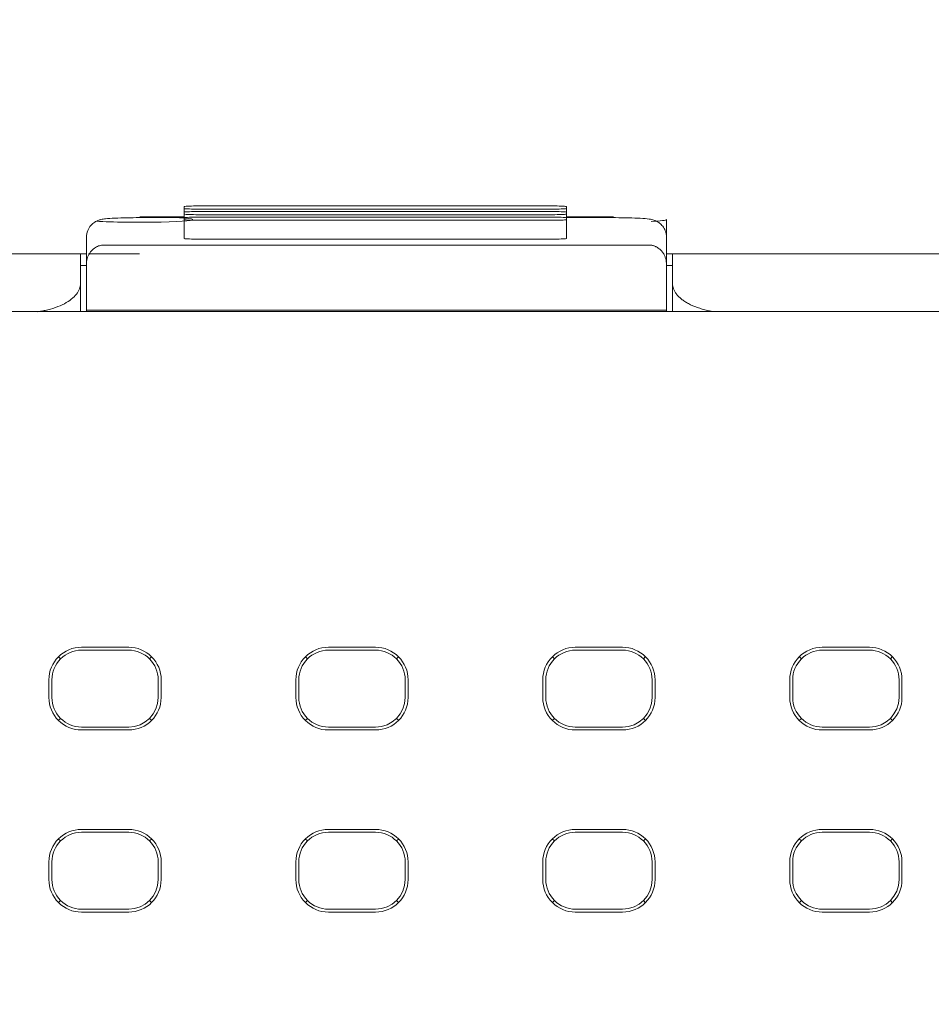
# Model space of a CAD drawing. Header units: millimetres. Extents: x -1114 to 1396, y -630 to 631.
# Tile 449 of 656: x 399 to 414, y -456 to -439. Entities that reach past the tile are written whole.
import ezdxf

# ---------------------------------------------------------------- set-up
doc = ezdxf.new("R2010")
doc.units = ezdxf.units.MM
doc.header["$MEASUREMENT"] = 0

msp = doc.modelspace()

# ---------------------------------------------------------------- linework, layer by layer
at = {"lineweight": 18}
for points, knots in [([(1038.9843, -629.7647), (1038.9843, -629.7647), (-1111.4882, -629.7647), (-1111.4882, -629.7647), (-1111.4882, -629.7647), (-1111.4882, -629.7647), (-1111.4882, 630.7883), (-1111.4882, 630.7883), (-1111.4882, 630.7883), (-1111.4882, 630.7883), (1038.9843, 630.7883), (1038.9843, 630.7883)], [0, 0, 0, 0, 0.3333333, 0.3333333, 0.3333333, 0.3333333, 0.6666667, 0.6666667, 0.6666667, 0.6666667, 1, 1, 1, 1]), ([(401.8466, -442.598), (401.7936, -442.598), (401.7427, -442.5991), (401.7052, -442.6011), (401.7052, -442.6011), (401.6677, -442.603), (401.6466, -442.6057), (401.6466, -442.6085)], [0, 0, 0, 0, 0.5, 0.5, 0.5, 0.5, 1, 1, 1, 1]), ([(401.6466, -442.6399), (401.6466, -442.6427), (401.6677, -442.6453), (401.7052, -442.6473), (401.7052, -442.6473), (401.7427, -442.6492), (401.7936, -442.6503), (401.8466, -442.6503)], [0, 0, 0, 0, 0.5, 0.5, 0.5, 0.5, 1, 1, 1, 1]), ([(401.8466, -442.6927), (401.7936, -442.6927), (401.7427, -442.6938), (401.7052, -442.6958), (401.7052, -442.6958), (401.6677, -442.6977), (401.6466, -442.7004), (401.6466, -442.7032)], [0, 0, 0, 0, 0.5, 0.5, 0.5, 0.5, 1, 1, 1, 1]), ([(401.6466, -442.7346), (401.6466, -442.7373), (401.6677, -442.74), (401.7052, -442.742), (401.7052, -442.742), (401.7427, -442.7439), (401.7936, -442.745), (401.8466, -442.745)], [0, 0, 0, 0, 0.5, 0.5, 0.5, 0.5, 1, 1, 1, 1]), ([(408.1214, -442.6085), (408.1214, -442.6057), (408.1003, -442.603), (408.0628, -442.6011), (408.0628, -442.6011), (408.0253, -442.5991), (407.9744, -442.598), (407.9214, -442.598)], [0, 0, 0, 0, 0.5, 0.5, 0.5, 0.5, 1, 1, 1, 1]), ([(407.9214, -442.6503), (407.9744, -442.6503), (408.0253, -442.6492), (408.0628, -442.6473), (408.0628, -442.6473), (408.1003, -442.6453), (408.1214, -442.6427), (408.1214, -442.6399)], [0, 0, 0, 0, 0.5, 0.5, 0.5, 0.5, 1, 1, 1, 1]), ([(408.1214, -442.7032), (408.1214, -442.7004), (408.1003, -442.6977), (408.0628, -442.6958), (408.0628, -442.6958), (408.0253, -442.6938), (407.9744, -442.6927), (407.9214, -442.6927)], [0, 0, 0, 0, 0.5, 0.5, 0.5, 0.5, 1, 1, 1, 1]), ([(407.9214, -442.745), (407.9744, -442.745), (408.0253, -442.7439), (408.0628, -442.742), (408.0628, -442.742), (408.1003, -442.74), (408.1214, -442.7373), (408.1214, -442.7346)], [0, 0, 0, 0, 0.5, 0.5, 0.5, 0.5, 1, 1, 1, 1]), ([(400.8928, -442.7955), (400.8187, -442.7956), (400.7492, -442.7962), (400.6826, -442.7975), (400.6826, -442.7975), (400.608, -442.7989), (400.5369, -442.8011), (400.4759, -442.804), (400.4759, -442.804), (400.4118, -442.8071), (400.3587, -442.811), (400.3151, -442.8156), (400.3151, -442.8156), (400.2897, -442.8183), (400.2674, -442.8211), (400.2378, -442.8282), (400.2378, -442.8282), (400.2232, -442.8317), (400.2068, -442.8363), (400.1886, -442.8435), (400.1886, -442.8435), (400.1711, -442.8504), (400.1519, -442.8598), (400.1335, -442.8715), (400.1335, -442.8715), (400.11, -442.8864), (400.0878, -442.9051), (400.0686, -442.9269), (400.0686, -442.9269), (400.0466, -442.9518), (400.0285, -442.9808), (400.0158, -443.0114), (400.0158, -443.0114), (400.0009, -443.0474), (399.9934, -443.0855), (399.9928, -443.1269)], [0, 0, 0, 0, 0.1111111, 0.1111111, 0.1111111, 0.1111111, 0.2222222, 0.2222222, 0.2222222, 0.2222222, 0.3333333, 0.3333333, 0.3333333, 0.3333333, 0.4444444, 0.4444444, 0.4444444, 0.4444444, 0.5555556, 0.5555556, 0.5555556, 0.5555556, 0.6666667, 0.6666667, 0.6666667, 0.6666667, 0.7777778, 0.7777778, 0.7777778, 0.7777778, 0.8888889, 0.8888889, 0.8888889, 0.8888889, 1, 1, 1, 1]), ([(400.1665, -442.8552), (400.417, -442.8731), (400.8725, -442.8794), (401.2598, -442.8704), (401.2598, -442.8704), (401.6471, -442.8613), (401.8611, -442.8393), (401.7733, -442.8176), (401.7733, -442.8176), (401.6856, -442.7959), (401.32, -442.7803), (400.8959, -442.7803)], [0, 0, 0, 0, 0.3333333, 0.3333333, 0.3333333, 0.3333333, 0.6666667, 0.6666667, 0.6666667, 0.6666667, 1, 1, 1, 1]), ([(401.8466, -442.7874), (401.7936, -442.7874), (401.7427, -442.7885), (401.7052, -442.7905), (401.7052, -442.7905), (401.6677, -442.7924), (401.6466, -442.7951), (401.6466, -442.7979)], [0, 0, 0, 0, 0.5, 0.5, 0.5, 0.5, 1, 1, 1, 1]), ([(401.6466, -442.8293), (401.6466, -442.832), (401.6677, -442.8347), (401.7052, -442.8367), (401.7052, -442.8367), (401.7427, -442.8386), (401.7936, -442.8397), (401.8466, -442.8397)], [0, 0, 0, 0, 0.5, 0.5, 0.5, 0.5, 1, 1, 1, 1]), ([(408.1214, -442.7979), (408.1214, -442.7951), (408.1003, -442.7924), (408.0628, -442.7905), (408.0628, -442.7905), (408.0253, -442.7885), (407.9744, -442.7874), (407.9214, -442.7874)], [0, 0, 0, 0, 0.5, 0.5, 0.5, 0.5, 1, 1, 1, 1]), ([(407.9214, -442.8397), (407.9744, -442.8397), (408.0253, -442.8386), (408.0628, -442.8367), (408.0628, -442.8367), (408.1003, -442.8347), (408.1214, -442.832), (408.1214, -442.8293)], [0, 0, 0, 0, 0.5, 0.5, 0.5, 0.5, 1, 1, 1, 1]), ([(409.8144, -443.127), (409.8139, -443.0881), (409.8072, -443.052), (409.7939, -443.0177), (409.7939, -443.0177), (409.7831, -442.99), (409.768, -442.9635), (409.7495, -442.94), (409.7495, -442.94), (409.734, -442.9202), (409.716, -442.9026), (409.6966, -442.8876), (409.6966, -442.8876), (409.6797, -442.8745), (409.6617, -442.8635), (409.6439, -442.8547), (409.6439, -442.8547), (409.6288, -442.8472), (409.6138, -442.8414), (409.6003, -442.8369), (409.6003, -442.8369), (409.5875, -442.8327), (409.576, -442.8297), (409.5655, -442.8274), (409.5655, -442.8274), (409.5499, -442.8238), (409.5365, -442.8215), (409.5227, -442.8195), (409.5227, -442.8195), (409.4787, -442.8131), (409.431, -442.8093), (409.3707, -442.806), (409.3707, -442.806), (409.314, -442.803), (409.246, -442.8003), (409.1718, -442.7985), (409.1718, -442.7985), (409.1018, -442.7968), (409.0261, -442.7958), (408.9503, -442.7956), (408.9503, -442.7956), (408.9383, -442.7956), (408.9264, -442.7955), (408.9144, -442.7955)], [0, 0, 0, 0, 0.0909091, 0.0909091, 0.0909091, 0.0909091, 0.1818182, 0.1818182, 0.1818182, 0.1818182, 0.2727273, 0.2727273, 0.2727273, 0.2727273, 0.3636364, 0.3636364, 0.3636364, 0.3636364, 0.4545455, 0.4545455, 0.4545455, 0.4545455, 0.5454545, 0.5454545, 0.5454545, 0.5454545, 0.6363636, 0.6363636, 0.6363636, 0.6363636, 0.7272727, 0.7272727, 0.7272727, 0.7272727, 0.8181818, 0.8181818, 0.8181818, 0.8181818, 0.9090909, 0.9090909, 0.9090909, 0.9090909, 1, 1, 1, 1]), ([(401.6466, -443.1474), (401.6466, -443.1502), (401.6677, -443.1529), (401.7052, -443.1548), (401.7052, -443.1548), (401.7427, -443.1568), (401.7936, -443.1579), (401.8466, -443.1579)], [0, 0, 0, 0, 0.5, 0.5, 0.5, 0.5, 1, 1, 1, 1]), ([(407.9214, -443.1579), (407.9744, -443.1579), (408.0253, -443.1568), (408.0628, -443.1548), (408.0628, -443.1548), (408.1003, -443.1529), (408.1214, -443.1502), (408.1214, -443.1474)], [0, 0, 0, 0, 0.5, 0.5, 0.5, 0.5, 1, 1, 1, 1]), ([(400.2928, -443.2588), (400.2823, -443.2591), (400.2717, -443.2595), (400.2615, -443.2606), (400.2615, -443.2606), (400.2509, -443.2617), (400.2405, -443.2636), (400.2307, -443.2659), (400.2307, -443.2659), (400.22, -443.2684), (400.2099, -443.2715), (400.2004, -443.2749), (400.2004, -443.2749), (400.1877, -443.2794), (400.1761, -443.2845), (400.1653, -443.2901), (400.1653, -443.2901), (400.1533, -443.2964), (400.1423, -443.3031), (400.1322, -443.3102), (400.1322, -443.3102), (400.0944, -443.3366), (400.0684, -443.3669), (400.0483, -443.3979), (400.0483, -443.3979), (400.029, -443.4278), (400.015, -443.4582), (400.0067, -443.489), (400.0067, -443.489), (399.9977, -443.5223), (399.9952, -443.556), (399.9928, -443.5898)], [0, 0, 0, 0, 0.125, 0.125, 0.125, 0.125, 0.25, 0.25, 0.25, 0.25, 0.375, 0.375, 0.375, 0.375, 0.5, 0.5, 0.5, 0.5, 0.625, 0.625, 0.625, 0.625, 0.75, 0.75, 0.75, 0.75, 0.875, 0.875, 0.875, 0.875, 1, 1, 1, 1]), ([(409.8144, -443.5898), (409.8144, -443.5572), (409.8101, -443.525), (409.8013, -443.4932), (409.8013, -443.4932), (409.7969, -443.4772), (409.7913, -443.4614), (409.7845, -443.4457), (409.7845, -443.4457), (409.7776, -443.43), (409.7694, -443.4145), (409.7595, -443.399), (409.7595, -443.399), (409.7546, -443.3913), (409.7492, -443.3836), (409.7434, -443.376), (409.7434, -443.376), (409.7375, -443.3683), (409.7312, -443.3607), (409.7243, -443.3533), (409.7243, -443.3533), (409.7173, -443.3458), (409.7099, -443.3385), (409.7018, -443.3313), (409.7018, -443.3313), (409.6937, -443.3242), (409.6849, -443.3172), (409.6754, -443.3105), (409.6754, -443.3105), (409.6658, -443.3038), (409.6555, -443.2974), (409.6443, -443.2914), (409.6443, -443.2914), (409.6386, -443.2884), (409.6327, -443.2855), (409.6265, -443.2828), (409.6265, -443.2828), (409.6203, -443.28), (409.6138, -443.2774), (409.6071, -443.275), (409.6071, -443.275), (409.6004, -443.2726), (409.5934, -443.2704), (409.5861, -443.2684), (409.5861, -443.2684), (409.5788, -443.2664), (409.5711, -443.2646), (409.5633, -443.2632), (409.5633, -443.2632), (409.5555, -443.2618), (409.5476, -443.2607), (409.5394, -443.2599), (409.5394, -443.2599), (409.5312, -443.2592), (409.5228, -443.2588), (409.5144, -443.2588)], [0, 0, 0, 0, 0.0714286, 0.0714286, 0.0714286, 0.0714286, 0.1428571, 0.1428571, 0.1428571, 0.1428571, 0.2142857, 0.2142857, 0.2142857, 0.2142857, 0.2857143, 0.2857143, 0.2857143, 0.2857143, 0.3571429, 0.3571429, 0.3571429, 0.3571429, 0.4285714, 0.4285714, 0.4285714, 0.4285714, 0.5, 0.5, 0.5, 0.5, 0.5714286, 0.5714286, 0.5714286, 0.5714286, 0.6428571, 0.6428571, 0.6428571, 0.6428571, 0.7142857, 0.7142857, 0.7142857, 0.7142857, 0.7857143, 0.7857143, 0.7857143, 0.7857143, 0.8571429, 0.8571429, 0.8571429, 0.8571429, 0.9285714, 0.9285714, 0.9285714, 0.9285714, 1, 1, 1, 1]), ([(375.0281, -443.4076), (375.074, -443.4076), (375.1245, -443.4076), (375.1797, -443.4076), (375.1797, -443.4076), (375.213, -443.4076), (375.248, -443.4076), (375.2844, -443.4076), (375.2844, -443.4076), (375.3208, -443.4076), (375.3586, -443.4076), (375.3978, -443.4076), (375.3978, -443.4076), (375.5545, -443.4076), (375.7332, -443.4076), (375.934, -443.4076), (375.934, -443.4076), (375.9842, -443.4076), (376.0358, -443.4076), (376.0888, -443.4076), (376.0888, -443.4076), (376.1418, -443.4076), (376.1958, -443.4076), (376.2506, -443.4076), (376.2506, -443.4076), (376.3604, -443.4076), (376.4738, -443.4076), (376.5909, -443.4076), (376.5909, -443.4076), (376.7079, -443.4076), (376.8286, -443.4076), (376.953, -443.4076), (376.953, -443.4076), (377.0151, -443.4076), (377.0782, -443.4076), (377.1423, -443.4076), (377.1423, -443.4076), (377.2064, -443.4076), (377.2715, -443.4076), (377.3369, -443.4076), (377.3369, -443.4076), (377.4677, -443.4076), (377.6, -443.4076), (377.7336, -443.4076), (377.7336, -443.4076), (377.8673, -443.4076), (378.0024, -443.4076), (378.1388, -443.4076), (378.1388, -443.4076), (378.1729, -443.4076), (378.2071, -443.4076), (378.2414, -443.4076), (378.2414, -443.4076), (378.2757, -443.4076), (378.3101, -443.4076), (378.3446, -443.4076), (378.3446, -443.4076), (378.4137, -443.4076), (378.4831, -443.4076), (378.5529, -443.4076), (378.5529, -443.4076), (378.6226, -443.4076), (378.6923, -443.4076), (378.7621, -443.4076), (378.7621, -443.4076), (378.8318, -443.4076), (378.9015, -443.4076), (378.9713, -443.4076), (378.9713, -443.4076), (379.041, -443.4076), (379.1108, -443.4076), (379.1805, -443.4076), (379.1805, -443.4076), (379.2502, -443.4076), (379.32, -443.4076), (379.3897, -443.4076), (379.3897, -443.4076), (379.5292, -443.4076), (379.6687, -443.4076), (379.8081, -443.4076), (379.8081, -443.4076), (382.0398, -443.4076), (384.2714, -443.4076), (386.503, -443.4076), (386.503, -443.4076), (390.9663, -443.4076), (395.4295, -443.4076), (399.8928, -443.4076)], [0, 0, 0, 0, 0.0454545, 0.0454545, 0.0454545, 0.0454545, 0.0909091, 0.0909091, 0.0909091, 0.0909091, 0.1363636, 0.1363636, 0.1363636, 0.1363636, 0.1818182, 0.1818182, 0.1818182, 0.1818182, 0.2272727, 0.2272727, 0.2272727, 0.2272727, 0.2727273, 0.2727273, 0.2727273, 0.2727273, 0.3181818, 0.3181818, 0.3181818, 0.3181818, 0.3636364, 0.3636364, 0.3636364, 0.3636364, 0.4090909, 0.4090909, 0.4090909, 0.4090909, 0.4545455, 0.4545455, 0.4545455, 0.4545455, 0.5, 0.5, 0.5, 0.5, 0.5454545, 0.5454545, 0.5454545, 0.5454545, 0.5909091, 0.5909091, 0.5909091, 0.5909091, 0.6363636, 0.6363636, 0.6363636, 0.6363636, 0.6818182, 0.6818182, 0.6818182, 0.6818182, 0.7272727, 0.7272727, 0.7272727, 0.7272727, 0.7727273, 0.7727273, 0.7727273, 0.7727273, 0.8181818, 0.8181818, 0.8181818, 0.8181818, 0.8636364, 0.8636364, 0.8636364, 0.8636364, 0.9090909, 0.9090909, 0.9090909, 0.9090909, 0.9545455, 0.9545455, 0.9545455, 0.9545455, 1, 1, 1, 1]), ([(409.9144, -443.9076), (409.9144, -443.9048), (409.9144, -443.9021), (409.9144, -443.8993), (409.9144, -443.8993), (409.9144, -443.7354), (409.9144, -443.5715), (409.9144, -443.4077)], [0, 0, 0, 0, 0.5, 0.5, 0.5, 0.5, 1, 1, 1, 1]), ([(409.8144, -443.5898), (409.8144, -443.8471), (409.8144, -444.1045), (409.8144, -444.3619), (409.8144, -444.3619), (409.8144, -444.3619), (409.8144, -444.3619), (409.8144, -444.3619)], [0, 0, 0, 0, 0.5, 0.5, 0.5, 0.5, 1, 1, 1, 1]), ([(399.165, -444.3889), (399.1826, -444.3864), (399.1999, -444.3837), (399.2171, -444.3807), (399.2171, -444.3807), (399.2434, -444.3762), (399.2693, -444.3711), (399.2946, -444.3655), (399.2946, -444.3655), (399.3561, -444.352), (399.4146, -444.3356), (399.4685, -444.3166), (399.4685, -444.3166), (399.5236, -444.2973), (399.5739, -444.2752), (399.6192, -444.2513), (399.6192, -444.2513), (399.6636, -444.2278), (399.7032, -444.2025), (399.737, -444.1758), (399.737, -444.1758), (399.7716, -444.1486), (399.8002, -444.1199), (399.8236, -444.0904), (399.8236, -444.0904), (399.8468, -444.0612), (399.8648, -444.0311), (399.8755, -444.0006), (399.8755, -444.0006), (399.8863, -443.9699), (399.8895, -443.9388), (399.8928, -443.9076)], [0, 0, 0, 0, 0.125, 0.125, 0.125, 0.125, 0.25, 0.25, 0.25, 0.25, 0.375, 0.375, 0.375, 0.375, 0.5, 0.5, 0.5, 0.5, 0.625, 0.625, 0.625, 0.625, 0.75, 0.75, 0.75, 0.75, 0.875, 0.875, 0.875, 0.875, 1, 1, 1, 1]), ([(409.9144, -443.9076), (409.9144, -443.9389), (409.9202, -443.9698), (409.9316, -444.0002), (409.9316, -444.0002), (409.9374, -444.0154), (409.9445, -444.0305), (409.9531, -444.0455), (409.9531, -444.0455), (409.9617, -444.0605), (409.9718, -444.0754), (409.9834, -444.0902), (409.9834, -444.0902), (410.0065, -444.1197), (410.0351, -444.1479), (410.069, -444.1747), (410.069, -444.1747), (410.0859, -444.1881), (410.1042, -444.2012), (410.1239, -444.2139), (410.1239, -444.2139), (410.1436, -444.2266), (410.1648, -444.239), (410.1874, -444.251), (410.1874, -444.251), (410.2326, -444.2749), (410.2821, -444.2964), (410.3361, -444.3156), (410.3361, -444.3156), (410.3631, -444.3251), (410.3912, -444.3341), (410.4204, -444.3424), (410.4204, -444.3424), (410.4351, -444.3466), (410.45, -444.3506), (410.4653, -444.3544), (410.4653, -444.3544), (410.4805, -444.3582), (410.4961, -444.3619), (410.5117, -444.3653), (410.5117, -444.3653), (410.5486, -444.3735), (410.5864, -444.3804), (410.625, -444.3863)], [0, 0, 0, 0, 0.0909091, 0.0909091, 0.0909091, 0.0909091, 0.1818182, 0.1818182, 0.1818182, 0.1818182, 0.2727273, 0.2727273, 0.2727273, 0.2727273, 0.3636364, 0.3636364, 0.3636364, 0.3636364, 0.4545455, 0.4545455, 0.4545455, 0.4545455, 0.5454545, 0.5454545, 0.5454545, 0.5454545, 0.6363636, 0.6363636, 0.6363636, 0.6363636, 0.7272727, 0.7272727, 0.7272727, 0.7272727, 0.8181818, 0.8181818, 0.8181818, 0.8181818, 0.9090909, 0.9090909, 0.9090909, 0.9090909, 1, 1, 1, 1]), ([(399.9084, -450.0654), (399.7625, -450.0654), (399.6226, -450.1234), (399.5195, -450.2265), (399.5195, -450.2265), (399.4163, -450.3297), (399.3583, -450.4696), (399.3583, -450.6155)], [0, 0, 0, 0, 0.5, 0.5, 0.5, 0.5, 1, 1, 1, 1]), ([(401.2585, -450.6155), (401.2585, -450.4696), (401.2005, -450.3297), (401.0974, -450.2265), (401.0974, -450.2265), (400.9942, -450.1234), (400.8543, -450.0654), (400.7084, -450.0654)], [0, 0, 0, 0, 0.5, 0.5, 0.5, 0.5, 1, 1, 1, 1]), ([(404.0893, -450.0654), (403.9434, -450.0654), (403.8035, -450.1234), (403.7003, -450.2265), (403.7003, -450.2265), (403.5972, -450.3297), (403.5392, -450.4696), (403.5392, -450.6155)], [0, 0, 0, 0, 0.5, 0.5, 0.5, 0.5, 1, 1, 1, 1]), ([(405.4393, -450.6155), (405.4393, -450.4696), (405.3814, -450.3297), (405.2782, -450.2265), (405.2782, -450.2265), (405.1751, -450.1234), (405.0352, -450.0654), (404.8893, -450.0654)], [0, 0, 0, 0, 0.5, 0.5, 0.5, 0.5, 1, 1, 1, 1]), ([(408.2701, -450.0654), (408.1242, -450.0654), (407.9843, -450.1234), (407.8812, -450.2265), (407.8812, -450.2265), (407.778, -450.3297), (407.7201, -450.4696), (407.7201, -450.6155)], [0, 0, 0, 0, 0.5, 0.5, 0.5, 0.5, 1, 1, 1, 1]), ([(409.6202, -450.6155), (409.6202, -450.4696), (409.5622, -450.3297), (409.4591, -450.2265), (409.4591, -450.2265), (409.3559, -450.1234), (409.216, -450.0654), (409.0701, -450.0654)], [0, 0, 0, 0, 0.5, 0.5, 0.5, 0.5, 1, 1, 1, 1]), ([(412.451, -450.0654), (412.3051, -450.0654), (412.1652, -450.1234), (412.062, -450.2265), (412.062, -450.2265), (411.9589, -450.3297), (411.9009, -450.4696), (411.9009, -450.6155)], [0, 0, 0, 0, 0.5, 0.5, 0.5, 0.5, 1, 1, 1, 1]), ([(413.8011, -450.6155), (413.8011, -450.4696), (413.7431, -450.3297), (413.6399, -450.2265), (413.6399, -450.2265), (413.5368, -450.1234), (413.3969, -450.0654), (413.251, -450.0654)], [0, 0, 0, 0, 0.5, 0.5, 0.5, 0.5, 1, 1, 1, 1]), ([(399.9084, -450.1155), (399.7758, -450.1155), (399.6486, -450.1682), (399.5549, -450.2619), (399.5549, -450.2619), (399.4611, -450.3557), (399.4084, -450.4829), (399.4084, -450.6155)], [0, 0, 0, 0, 0.5, 0.5, 0.5, 0.5, 1, 1, 1, 1]), ([(401.2084, -450.6155), (401.2084, -450.4829), (401.1557, -450.3557), (401.062, -450.2619), (401.062, -450.2619), (400.9682, -450.1682), (400.841, -450.1155), (400.7084, -450.1155)], [0, 0, 0, 0, 0.5, 0.5, 0.5, 0.5, 1, 1, 1, 1]), ([(404.0893, -450.1155), (403.9567, -450.1155), (403.8295, -450.1682), (403.7357, -450.2619), (403.7357, -450.2619), (403.642, -450.3557), (403.5893, -450.4829), (403.5893, -450.6155)], [0, 0, 0, 0, 0.5, 0.5, 0.5, 0.5, 1, 1, 1, 1]), ([(405.3893, -450.6155), (405.3893, -450.4829), (405.3366, -450.3557), (405.2428, -450.2619), (405.2428, -450.2619), (405.1491, -450.1682), (405.0219, -450.1155), (404.8893, -450.1155)], [0, 0, 0, 0, 0.5, 0.5, 0.5, 0.5, 1, 1, 1, 1]), ([(408.2701, -450.1155), (408.1375, -450.1155), (408.0103, -450.1682), (407.9166, -450.2619), (407.9166, -450.2619), (407.8228, -450.3557), (407.7701, -450.4829), (407.7701, -450.6155)], [0, 0, 0, 0, 0.5, 0.5, 0.5, 0.5, 1, 1, 1, 1]), ([(409.5701, -450.6155), (409.5701, -450.4829), (409.5175, -450.3557), (409.4237, -450.2619), (409.4237, -450.2619), (409.3299, -450.1682), (409.2027, -450.1155), (409.0701, -450.1155)], [0, 0, 0, 0, 0.5, 0.5, 0.5, 0.5, 1, 1, 1, 1]), ([(412.451, -450.1155), (412.3184, -450.1155), (412.1912, -450.1682), (412.0974, -450.2619), (412.0974, -450.2619), (412.0037, -450.3557), (411.951, -450.4829), (411.951, -450.6155)], [0, 0, 0, 0, 0.5, 0.5, 0.5, 0.5, 1, 1, 1, 1]), ([(413.751, -450.6155), (413.751, -450.4829), (413.6983, -450.3557), (413.6045, -450.2619), (413.6045, -450.2619), (413.5108, -450.1682), (413.3836, -450.1155), (413.251, -450.1155)], [0, 0, 0, 0, 0.5, 0.5, 0.5, 0.5, 1, 1, 1, 1]), ([(399.3583, -450.9155), (399.3583, -451.0614), (399.4163, -451.2013), (399.5195, -451.3045), (399.5195, -451.3045), (399.6226, -451.4076), (399.7625, -451.4656), (399.9084, -451.4656)], [0, 0, 0, 0, 0.5, 0.5, 0.5, 0.5, 1, 1, 1, 1]), ([(399.4084, -450.9155), (399.4084, -451.0481), (399.4611, -451.1753), (399.5549, -451.2691), (399.5549, -451.2691), (399.6486, -451.3628), (399.7758, -451.4155), (399.9084, -451.4155)], [0, 0, 0, 0, 0.5, 0.5, 0.5, 0.5, 1, 1, 1, 1]), ([(403.5392, -450.9155), (403.5392, -451.0614), (403.5972, -451.2013), (403.7003, -451.3045), (403.7003, -451.3045), (403.8035, -451.4076), (403.9434, -451.4656), (404.0893, -451.4656)], [0, 0, 0, 0, 0.5, 0.5, 0.5, 0.5, 1, 1, 1, 1]), ([(403.5893, -450.9155), (403.5893, -451.0481), (403.642, -451.1753), (403.7357, -451.2691), (403.7357, -451.2691), (403.8295, -451.3628), (403.9567, -451.4155), (404.0893, -451.4155)], [0, 0, 0, 0, 0.5, 0.5, 0.5, 0.5, 1, 1, 1, 1]), ([(407.7201, -450.9155), (407.7201, -451.0614), (407.778, -451.2013), (407.8812, -451.3045), (407.8812, -451.3045), (407.9843, -451.4076), (408.1242, -451.4656), (408.2701, -451.4656)], [0, 0, 0, 0, 0.5, 0.5, 0.5, 0.5, 1, 1, 1, 1]), ([(407.7701, -450.9155), (407.7701, -451.0481), (407.8228, -451.1753), (407.9166, -451.2691), (407.9166, -451.2691), (408.0103, -451.3628), (408.1375, -451.4155), (408.2701, -451.4155)], [0, 0, 0, 0, 0.5, 0.5, 0.5, 0.5, 1, 1, 1, 1]), ([(411.9009, -450.9155), (411.9009, -451.0614), (411.9589, -451.2013), (412.062, -451.3045), (412.062, -451.3045), (412.1652, -451.4076), (412.3051, -451.4656), (412.451, -451.4656)], [0, 0, 0, 0, 0.5, 0.5, 0.5, 0.5, 1, 1, 1, 1]), ([(411.951, -450.9155), (411.951, -451.0481), (412.0037, -451.1753), (412.0974, -451.2691), (412.0974, -451.2691), (412.1912, -451.3628), (412.3184, -451.4155), (412.451, -451.4155)], [0, 0, 0, 0, 0.5, 0.5, 0.5, 0.5, 1, 1, 1, 1]), ([(399.9084, -453.1479), (399.7625, -453.1479), (399.6226, -453.2059), (399.5195, -453.309), (399.5195, -453.309), (399.4163, -453.4122), (399.3583, -453.5521), (399.3583, -453.698)], [0, 0, 0, 0, 0.5, 0.5, 0.5, 0.5, 1, 1, 1, 1]), ([(399.9084, -453.198), (399.7758, -453.198), (399.6486, -453.2507), (399.5549, -453.3444), (399.5549, -453.3444), (399.4611, -453.4382), (399.4084, -453.5654), (399.4084, -453.698)], [0, 0, 0, 0, 0.5, 0.5, 0.5, 0.5, 1, 1, 1, 1]), ([(401.2585, -453.698), (401.2585, -453.5521), (401.2005, -453.4122), (401.0974, -453.309), (401.0974, -453.309), (400.9942, -453.2059), (400.8543, -453.1479), (400.7084, -453.1479)], [0, 0, 0, 0, 0.5, 0.5, 0.5, 0.5, 1, 1, 1, 1]), ([(401.2084, -453.698), (401.2084, -453.5654), (401.1557, -453.4382), (401.062, -453.3444), (401.062, -453.3444), (400.9682, -453.2507), (400.841, -453.198), (400.7084, -453.198)], [0, 0, 0, 0, 0.5, 0.5, 0.5, 0.5, 1, 1, 1, 1]), ([(404.0893, -453.1479), (403.9434, -453.1479), (403.8035, -453.2059), (403.7003, -453.309), (403.7003, -453.309), (403.5972, -453.4122), (403.5392, -453.5521), (403.5392, -453.698)], [0, 0, 0, 0, 0.5, 0.5, 0.5, 0.5, 1, 1, 1, 1]), ([(404.0893, -453.198), (403.9567, -453.198), (403.8295, -453.2507), (403.7357, -453.3444), (403.7357, -453.3444), (403.642, -453.4382), (403.5893, -453.5654), (403.5893, -453.698)], [0, 0, 0, 0, 0.5, 0.5, 0.5, 0.5, 1, 1, 1, 1]), ([(405.4393, -453.698), (405.4393, -453.5521), (405.3814, -453.4122), (405.2782, -453.309), (405.2782, -453.309), (405.1751, -453.2059), (405.0352, -453.1479), (404.8893, -453.1479)], [0, 0, 0, 0, 0.5, 0.5, 0.5, 0.5, 1, 1, 1, 1]), ([(405.3893, -453.698), (405.3893, -453.5654), (405.3366, -453.4382), (405.2428, -453.3444), (405.2428, -453.3444), (405.1491, -453.2507), (405.0219, -453.198), (404.8893, -453.198)], [0, 0, 0, 0, 0.5, 0.5, 0.5, 0.5, 1, 1, 1, 1]), ([(408.2701, -453.1479), (408.1242, -453.1479), (407.9843, -453.2059), (407.8812, -453.309), (407.8812, -453.309), (407.778, -453.4122), (407.7201, -453.5521), (407.7201, -453.698)], [0, 0, 0, 0, 0.5, 0.5, 0.5, 0.5, 1, 1, 1, 1]), ([(408.2701, -453.198), (408.1375, -453.198), (408.0103, -453.2507), (407.9166, -453.3444), (407.9166, -453.3444), (407.8228, -453.4382), (407.7701, -453.5654), (407.7701, -453.698)], [0, 0, 0, 0, 0.5, 0.5, 0.5, 0.5, 1, 1, 1, 1]), ([(409.6202, -453.698), (409.6202, -453.5521), (409.5622, -453.4122), (409.4591, -453.309), (409.4591, -453.309), (409.3559, -453.2059), (409.216, -453.1479), (409.0701, -453.1479)], [0, 0, 0, 0, 0.5, 0.5, 0.5, 0.5, 1, 1, 1, 1]), ([(409.5701, -453.698), (409.5701, -453.5654), (409.5175, -453.4382), (409.4237, -453.3444), (409.4237, -453.3444), (409.3299, -453.2507), (409.2027, -453.198), (409.0701, -453.198)], [0, 0, 0, 0, 0.5, 0.5, 0.5, 0.5, 1, 1, 1, 1]), ([(412.451, -453.1479), (412.3051, -453.1479), (412.1652, -453.2059), (412.062, -453.309), (412.062, -453.309), (411.9589, -453.4122), (411.9009, -453.5521), (411.9009, -453.698)], [0, 0, 0, 0, 0.5, 0.5, 0.5, 0.5, 1, 1, 1, 1]), ([(412.451, -453.198), (412.3184, -453.198), (412.1912, -453.2507), (412.0974, -453.3444), (412.0974, -453.3444), (412.0037, -453.4382), (411.951, -453.5654), (411.951, -453.698)], [0, 0, 0, 0, 0.5, 0.5, 0.5, 0.5, 1, 1, 1, 1]), ([(413.8011, -453.698), (413.8011, -453.5521), (413.7431, -453.4122), (413.6399, -453.309), (413.6399, -453.309), (413.5368, -453.2059), (413.3969, -453.1479), (413.251, -453.1479)], [0, 0, 0, 0, 0.5, 0.5, 0.5, 0.5, 1, 1, 1, 1]), ([(413.751, -453.698), (413.751, -453.5654), (413.6983, -453.4382), (413.6045, -453.3444), (413.6045, -453.3444), (413.5108, -453.2507), (413.3836, -453.198), (413.251, -453.198)], [0, 0, 0, 0, 0.5, 0.5, 0.5, 0.5, 1, 1, 1, 1]), ([(399.3583, -453.998), (399.3583, -454.1439), (399.4163, -454.2838), (399.5195, -454.387), (399.5195, -454.387), (399.6226, -454.4901), (399.7625, -454.5481), (399.9084, -454.5481)], [0, 0, 0, 0, 0.5, 0.5, 0.5, 0.5, 1, 1, 1, 1]), ([(399.4084, -453.998), (399.4084, -454.1306), (399.4611, -454.2578), (399.5549, -454.3516), (399.5549, -454.3516), (399.6486, -454.4453), (399.7758, -454.498), (399.9084, -454.498)], [0, 0, 0, 0, 0.5, 0.5, 0.5, 0.5, 1, 1, 1, 1]), ([(403.5392, -453.998), (403.5392, -454.1439), (403.5972, -454.2838), (403.7003, -454.387), (403.7003, -454.387), (403.8035, -454.4901), (403.9434, -454.5481), (404.0893, -454.5481)], [0, 0, 0, 0, 0.5, 0.5, 0.5, 0.5, 1, 1, 1, 1]), ([(403.5893, -453.998), (403.5893, -454.1306), (403.642, -454.2578), (403.7357, -454.3516), (403.7357, -454.3516), (403.8295, -454.4453), (403.9567, -454.498), (404.0893, -454.498)], [0, 0, 0, 0, 0.5, 0.5, 0.5, 0.5, 1, 1, 1, 1]), ([(407.7201, -453.998), (407.7201, -454.1439), (407.778, -454.2838), (407.8812, -454.387), (407.8812, -454.387), (407.9843, -454.4901), (408.1242, -454.5481), (408.2701, -454.5481)], [0, 0, 0, 0, 0.5, 0.5, 0.5, 0.5, 1, 1, 1, 1]), ([(407.7701, -453.998), (407.7701, -454.1306), (407.8228, -454.2578), (407.9166, -454.3516), (407.9166, -454.3516), (408.0103, -454.4453), (408.1375, -454.498), (408.2701, -454.498)], [0, 0, 0, 0, 0.5, 0.5, 0.5, 0.5, 1, 1, 1, 1]), ([(411.9009, -453.998), (411.9009, -454.1439), (411.9589, -454.2838), (412.062, -454.387), (412.062, -454.387), (412.1652, -454.4901), (412.3051, -454.5481), (412.451, -454.5481)], [0, 0, 0, 0, 0.5, 0.5, 0.5, 0.5, 1, 1, 1, 1]), ([(411.951, -453.998), (411.951, -454.1306), (412.0037, -454.2578), (412.0974, -454.3516), (412.0974, -454.3516), (412.1912, -454.4453), (412.3184, -454.498), (412.451, -454.498)], [0, 0, 0, 0, 0.5, 0.5, 0.5, 0.5, 1, 1, 1, 1])]:
    msp.add_open_spline(points, degree=3, knots=knots, dxfattribs=at)
for points in [[(401.6466, -442.6399), (401.6466, -442.6399), (401.6466, -442.6085), (401.6466, -442.6085)], [(401.6466, -442.6399), (401.6466, -442.6399), (401.6466, -442.7032), (401.6466, -442.7032)], [(401.6466, -442.7032), (401.6466, -442.7032), (401.6466, -442.64), (401.6466, -442.64)], [(401.6466, -442.7346), (401.6466, -442.7346), (401.6466, -442.7032), (401.6466, -442.7032)], [(401.6466, -442.7346), (401.6466, -442.7346), (401.6466, -442.7979), (401.6466, -442.7979)], [(401.6466, -442.7979), (401.6466, -442.7979), (401.6466, -442.7347), (401.6466, -442.7347)], [(401.8466, -442.598), (401.8466, -442.598), (407.9214, -442.598), (407.9214, -442.598)], [(407.9214, -442.6503), (407.9214, -442.6503), (401.8466, -442.6503), (401.8466, -442.6503)], [(401.8466, -442.6927), (401.8466, -442.6927), (407.9214, -442.6927), (407.9214, -442.6927)], [(408.1214, -442.6085), (408.1214, -442.6085), (408.1214, -442.6399), (408.1214, -442.6399)], [(408.1214, -442.6399), (408.1214, -442.6399), (408.1214, -442.7032), (408.1214, -442.7032)], [(408.1214, -442.64), (408.1214, -442.64), (408.1214, -442.7032), (408.1214, -442.7032)], [(408.1214, -442.7032), (408.1214, -442.7032), (408.1214, -442.7346), (408.1214, -442.7346)], [(408.1214, -442.7346), (408.1214, -442.7346), (408.1214, -442.7979), (408.1214, -442.7979)], [(401.6467, -442.7955), (401.6467, -442.7955), (400.8928, -442.7955), (400.8928, -442.7955)], [(400.8928, -442.7955), (400.8928, -442.7955), (400.8928, -442.796), (400.8928, -442.796)], [(400.8959, -442.7803), (400.8959, -442.7803), (401.6498, -442.7803), (401.6498, -442.7803)], [(401.6466, -442.8293), (401.6466, -442.8293), (401.6466, -442.7979), (401.6466, -442.7979)], [(401.6466, -442.8293), (401.6466, -442.8293), (401.6466, -443.1474), (401.6466, -443.1474)], [(401.6466, -442.9885), (401.6466, -442.9885), (401.6466, -442.8294), (401.6466, -442.8294)], [(407.9214, -442.745), (407.9214, -442.745), (401.8466, -442.745), (401.8466, -442.745)], [(401.8466, -442.7874), (401.8466, -442.7874), (407.9214, -442.7874), (407.9214, -442.7874)], [(407.9214, -442.8397), (407.9214, -442.8397), (401.8466, -442.8397), (401.8466, -442.8397)], [(408.9144, -442.7955), (408.9144, -442.7955), (408.1213, -442.7955), (408.1213, -442.7955)], [(408.1214, -442.7979), (408.1214, -442.7979), (408.1214, -442.8293), (408.1214, -442.8293)], [(408.1214, -442.8293), (408.1214, -442.8293), (408.1214, -443.1474), (408.1214, -443.1474)], [(408.1244, -442.7803), (408.1244, -442.7803), (408.9174, -442.7803), (408.9174, -442.7803)], [(408.9174, -442.7803), (408.9174, -442.7803), (408.9143, -442.7803), (408.9143, -442.7803)], [(408.9144, -442.7955), (408.9144, -442.7955), (408.9144, -442.796), (408.9144, -442.796)], [(409.5548, -442.8605), (409.7198, -442.8517), (409.8129, -442.8399), (409.8143, -442.8277)], [(409.8144, -442.8277), (409.8144, -442.8277), (409.8144, -443.5859), (409.8144, -443.5859)], [(401.6466, -443.1476), (401.6466, -443.1476), (401.6466, -442.9885), (401.6466, -442.9885)], [(399.9928, -443.5898), (399.9928, -443.5898), (399.9928, -443.1269), (399.9928, -443.1269)], [(399.9928, -443.5876), (399.9928, -443.5876), (399.9928, -443.127), (399.9928, -443.127)], [(401.8466, -443.1579), (401.8466, -443.1579), (407.9214, -443.1579), (407.9214, -443.1579)], [(409.8144, -443.127), (409.8144, -443.127), (409.8144, -443.5898), (409.8144, -443.5898)], [(409.5144, -443.2588), (409.5144, -443.2588), (400.2928, -443.2588), (400.2928, -443.2588)], [(399.8928, -443.4076), (399.8928, -443.4076), (399.9928, -443.4076), (399.9928, -443.4076)], [(399.8928, -443.9076), (399.8928, -443.741), (399.8928, -443.5743), (399.8928, -443.4076)], [(400.0308, -443.4076), (400.0308, -443.4076), (400.8928, -443.4076), (400.8928, -443.4076)], [(409.8143, -443.4076), (409.8143, -443.4076), (409.9144, -443.4076), (409.9144, -443.4076)], [(409.9144, -443.4076), (409.9144, -443.4076), (427.5956, -443.4076), (427.5956, -443.4076)], [(399.8928, -443.6076), (399.8928, -443.6076), (399.9871, -443.6076), (399.9871, -443.6076)], [(399.9928, -444.3619), (399.9928, -444.1045), (399.9928, -443.8472), (399.9928, -443.5898)], [(409.8233, -443.6076), (409.8233, -443.6076), (409.9144, -443.6076), (409.9144, -443.6076)], [(399.8928, -443.9076), (399.8928, -443.9076), (399.8928, -444.386), (399.8928, -444.386)], [(409.9144, -444.3861), (409.9144, -444.3861), (409.9144, -443.9076), (409.9144, -443.9076)], [(376.79, -444.386), (376.79, -444.386), (432.9956, -444.386), (432.9956, -444.386)], [(432.9956, -444.386), (432.9956, -444.386), (376.79, -444.386), (376.79, -444.386)], [(409.8144, -444.3619), (409.8144, -444.3619), (399.9928, -444.362), (399.9928, -444.362)], [(399.9928, -444.3835), (399.9928, -444.3835), (399.9928, -444.362), (399.9928, -444.362)], [(399.9928, -444.386), (399.9928, -444.386), (399.9928, -444.3835), (399.9928, -444.3835)], [(399.9928, -444.3835), (399.9928, -444.3835), (409.8144, -444.3835), (409.8144, -444.3835)], [(409.8144, -444.3835), (409.8144, -444.3835), (409.8144, -444.3619), (409.8144, -444.3619)], [(409.8144, -444.3835), (409.8144, -444.3835), (409.8144, -444.386), (409.8144, -444.386)], [(399.9084, -450.0654), (399.9084, -450.0654), (400.7084, -450.0654), (400.7084, -450.0654)], [(404.0893, -450.0654), (404.0893, -450.0654), (404.8893, -450.0654), (404.8893, -450.0654)], [(408.2701, -450.0654), (408.2701, -450.0654), (409.0701, -450.0654), (409.0701, -450.0654)], [(412.451, -450.0654), (412.451, -450.0654), (413.251, -450.0654), (413.251, -450.0654)], [(399.5549, -450.2619), (399.5549, -450.2619), (399.5173, -450.2244), (399.5173, -450.2244)], [(399.9084, -450.1155), (399.9084, -450.1155), (400.7084, -450.1155), (400.7084, -450.1155)], [(401.0996, -450.2244), (401.0996, -450.2244), (401.062, -450.2619), (401.062, -450.2619)], [(403.6981, -450.2244), (403.6981, -450.2244), (403.7357, -450.2619), (403.7357, -450.2619)], [(404.0893, -450.1155), (404.0893, -450.1155), (404.8893, -450.1155), (404.8893, -450.1155)], [(405.2428, -450.2619), (405.2428, -450.2619), (405.2804, -450.2244), (405.2804, -450.2244)], [(407.879, -450.2244), (407.879, -450.2244), (407.9166, -450.2619), (407.9166, -450.2619)], [(408.2701, -450.1155), (408.2701, -450.1155), (409.0701, -450.1155), (409.0701, -450.1155)], [(409.4237, -450.2619), (409.4237, -450.2619), (409.4613, -450.2244), (409.4613, -450.2244)], [(412.0598, -450.2244), (412.0598, -450.2244), (412.0974, -450.2619), (412.0974, -450.2619)], [(412.451, -450.1155), (412.451, -450.1155), (413.251, -450.1155), (413.251, -450.1155)], [(413.6045, -450.2619), (413.6045, -450.2619), (413.6421, -450.2244), (413.6421, -450.2244)], [(399.3583, -450.6155), (399.3583, -450.6155), (399.3583, -450.9155), (399.3583, -450.9155)], [(399.4084, -450.9155), (399.4084, -450.9155), (399.4084, -450.6155), (399.4084, -450.6155)], [(401.2084, -450.6155), (401.2084, -450.6155), (401.2084, -450.9155), (401.2084, -450.9155)], [(401.2585, -450.6155), (401.2585, -450.6155), (401.2585, -450.9155), (401.2585, -450.9155)], [(403.5392, -450.6155), (403.5392, -450.6155), (403.5392, -450.9155), (403.5392, -450.9155)], [(403.5893, -450.9155), (403.5893, -450.9155), (403.5893, -450.6155), (403.5893, -450.6155)], [(405.3893, -450.6155), (405.3893, -450.6155), (405.3893, -450.9155), (405.3893, -450.9155)], [(405.4393, -450.6155), (405.4393, -450.6155), (405.4393, -450.9155), (405.4393, -450.9155)], [(407.7201, -450.6155), (407.7201, -450.6155), (407.7201, -450.9155), (407.7201, -450.9155)], [(407.7701, -450.9155), (407.7701, -450.9155), (407.7701, -450.6155), (407.7701, -450.6155)], [(409.5701, -450.6155), (409.5701, -450.6155), (409.5701, -450.9155), (409.5701, -450.9155)], [(409.6202, -450.6155), (409.6202, -450.6155), (409.6202, -450.9155), (409.6202, -450.9155)], [(411.9009, -450.6155), (411.9009, -450.6155), (411.9009, -450.9155), (411.9009, -450.9155)], [(411.951, -450.9155), (411.951, -450.9155), (411.951, -450.6155), (411.951, -450.6155)], [(413.751, -450.6155), (413.751, -450.6155), (413.751, -450.9155), (413.751, -450.9155)], [(413.8011, -450.6155), (413.8011, -450.6155), (413.8011, -450.9155), (413.8011, -450.9155)], [(400.7084, -451.4155), (400.9846, -451.4155), (401.2084, -451.1916), (401.2084, -450.9155)], [(400.7084, -451.4656), (401.0122, -451.4656), (401.2585, -451.2193), (401.2585, -450.9155)], [(404.8893, -451.4155), (405.1654, -451.4155), (405.3893, -451.1916), (405.3893, -450.9155)], [(404.8893, -451.4656), (405.1931, -451.4656), (405.4393, -451.2193), (405.4393, -450.9155)], [(409.0701, -451.4155), (409.3463, -451.4155), (409.5701, -451.1916), (409.5701, -450.9155)], [(409.0701, -451.4656), (409.3739, -451.4656), (409.6202, -451.2193), (409.6202, -450.9155)], [(413.251, -451.4155), (413.5271, -451.4155), (413.751, -451.1916), (413.751, -450.9155)], [(413.251, -451.4656), (413.5548, -451.4656), (413.8011, -451.2193), (413.8011, -450.9155)], [(399.5549, -451.2691), (399.5549, -451.2691), (399.5173, -451.3066), (399.5173, -451.3066)], [(401.062, -451.2691), (401.062, -451.2691), (401.0996, -451.3066), (401.0996, -451.3066)], [(403.7357, -451.2691), (403.7357, -451.2691), (403.6981, -451.3066), (403.6981, -451.3066)], [(405.2804, -451.3066), (405.2804, -451.3066), (405.2428, -451.2691), (405.2428, -451.2691)], [(407.879, -451.3066), (407.879, -451.3066), (407.9166, -451.2691), (407.9166, -451.2691)], [(409.4237, -451.2691), (409.4237, -451.2691), (409.4613, -451.3066), (409.4613, -451.3066)], [(412.0974, -451.2691), (412.0974, -451.2691), (412.0598, -451.3066), (412.0598, -451.3066)], [(413.6421, -451.3066), (413.6421, -451.3066), (413.6045, -451.2691), (413.6045, -451.2691)], [(400.7084, -451.4155), (400.7084, -451.4155), (399.9084, -451.4155), (399.9084, -451.4155)], [(399.9084, -451.4656), (399.9084, -451.4656), (400.7084, -451.4656), (400.7084, -451.4656)], [(404.8893, -451.4155), (404.8893, -451.4155), (404.0893, -451.4155), (404.0893, -451.4155)], [(404.0893, -451.4656), (404.0893, -451.4656), (404.8893, -451.4656), (404.8893, -451.4656)], [(409.0701, -451.4155), (409.0701, -451.4155), (408.2701, -451.4155), (408.2701, -451.4155)], [(408.2701, -451.4656), (408.2701, -451.4656), (409.0701, -451.4656), (409.0701, -451.4656)], [(413.251, -451.4155), (413.251, -451.4155), (412.451, -451.4155), (412.451, -451.4155)], [(412.451, -451.4656), (412.451, -451.4656), (413.251, -451.4656), (413.251, -451.4656)], [(399.9084, -453.1479), (399.9084, -453.1479), (400.7084, -453.1479), (400.7084, -453.1479)], [(399.9084, -453.198), (399.9084, -453.198), (400.7084, -453.198), (400.7084, -453.198)], [(404.0893, -453.1479), (404.0893, -453.1479), (404.8893, -453.1479), (404.8893, -453.1479)], [(404.0893, -453.198), (404.0893, -453.198), (404.8893, -453.198), (404.8893, -453.198)], [(408.2701, -453.1479), (408.2701, -453.1479), (409.0701, -453.1479), (409.0701, -453.1479)], [(408.2701, -453.198), (408.2701, -453.198), (409.0701, -453.198), (409.0701, -453.198)], [(412.451, -453.1479), (412.451, -453.1479), (413.251, -453.1479), (413.251, -453.1479)], [(412.451, -453.198), (412.451, -453.198), (413.251, -453.198), (413.251, -453.198)], [(399.5173, -453.3069), (399.5173, -453.3069), (399.5549, -453.3444), (399.5549, -453.3444)], [(401.062, -453.3444), (401.062, -453.3444), (401.0996, -453.3069), (401.0996, -453.3069)], [(403.7357, -453.3444), (403.7357, -453.3444), (403.6981, -453.3069), (403.6981, -453.3069)], [(405.2428, -453.3444), (405.2428, -453.3444), (405.2804, -453.3069), (405.2804, -453.3069)], [(407.879, -453.3069), (407.879, -453.3069), (407.9166, -453.3444), (407.9166, -453.3444)], [(409.4237, -453.3444), (409.4237, -453.3444), (409.4613, -453.3069), (409.4613, -453.3069)], [(412.0974, -453.3444), (412.0974, -453.3444), (412.0598, -453.3069), (412.0598, -453.3069)], [(413.6421, -453.3069), (413.6421, -453.3069), (413.6045, -453.3444), (413.6045, -453.3444)], [(399.3583, -453.698), (399.3583, -453.698), (399.3583, -453.998), (399.3583, -453.998)], [(399.4084, -453.998), (399.4084, -453.998), (399.4084, -453.698), (399.4084, -453.698)], [(401.2084, -453.698), (401.2084, -453.698), (401.2084, -453.998), (401.2084, -453.998)], [(401.2585, -453.698), (401.2585, -453.698), (401.2585, -453.998), (401.2585, -453.998)], [(403.5392, -453.698), (403.5392, -453.698), (403.5392, -453.998), (403.5392, -453.998)], [(403.5893, -453.998), (403.5893, -453.998), (403.5893, -453.698), (403.5893, -453.698)], [(405.3893, -453.698), (405.3893, -453.698), (405.3893, -453.998), (405.3893, -453.998)], [(405.4393, -453.698), (405.4393, -453.698), (405.4393, -453.998), (405.4393, -453.998)], [(407.7201, -453.698), (407.7201, -453.698), (407.7201, -453.998), (407.7201, -453.998)], [(407.7701, -453.998), (407.7701, -453.998), (407.7701, -453.698), (407.7701, -453.698)], [(409.5701, -453.698), (409.5701, -453.698), (409.5701, -453.998), (409.5701, -453.998)], [(409.6202, -453.698), (409.6202, -453.698), (409.6202, -453.998), (409.6202, -453.998)], [(411.9009, -453.698), (411.9009, -453.698), (411.9009, -453.998), (411.9009, -453.998)], [(411.951, -453.998), (411.951, -453.998), (411.951, -453.698), (411.951, -453.698)], [(413.751, -453.698), (413.751, -453.698), (413.751, -453.998), (413.751, -453.998)], [(413.8011, -453.698), (413.8011, -453.698), (413.8011, -453.998), (413.8011, -453.998)], [(400.7084, -454.5481), (401.0122, -454.5481), (401.2585, -454.3018), (401.2585, -453.998)], [(400.7084, -454.498), (400.9846, -454.498), (401.2084, -454.2741), (401.2084, -453.998)], [(404.8893, -454.5481), (405.1931, -454.5481), (405.4393, -454.3018), (405.4393, -453.998)], [(404.8893, -454.498), (405.1654, -454.498), (405.3893, -454.2741), (405.3893, -453.998)], [(409.0701, -454.5481), (409.3739, -454.5481), (409.6202, -454.3018), (409.6202, -453.998)], [(409.0701, -454.498), (409.3463, -454.498), (409.5701, -454.2741), (409.5701, -453.998)], [(413.251, -454.5481), (413.5548, -454.5481), (413.8011, -454.3018), (413.8011, -453.998)], [(413.251, -454.498), (413.5271, -454.498), (413.751, -454.2741), (413.751, -453.998)], [(399.5549, -454.3516), (399.5549, -454.3516), (399.5173, -454.3891), (399.5173, -454.3891)], [(401.062, -454.3516), (401.062, -454.3516), (401.0996, -454.3891), (401.0996, -454.3891)], [(403.7357, -454.3516), (403.7357, -454.3516), (403.6981, -454.3891), (403.6981, -454.3891)], [(405.2804, -454.3891), (405.2804, -454.3891), (405.2428, -454.3516), (405.2428, -454.3516)], [(407.9166, -454.3516), (407.9166, -454.3516), (407.879, -454.3891), (407.879, -454.3891)], [(409.4613, -454.3891), (409.4613, -454.3891), (409.4237, -454.3516), (409.4237, -454.3516)], [(412.0598, -454.3891), (412.0598, -454.3891), (412.0974, -454.3516), (412.0974, -454.3516)], [(413.6045, -454.3516), (413.6045, -454.3516), (413.6421, -454.3891), (413.6421, -454.3891)], [(400.7084, -454.498), (400.7084, -454.498), (399.9084, -454.498), (399.9084, -454.498)], [(399.9084, -454.5481), (399.9084, -454.5481), (400.7084, -454.5481), (400.7084, -454.5481)], [(404.8893, -454.498), (404.8893, -454.498), (404.0893, -454.498), (404.0893, -454.498)], [(404.0893, -454.5481), (404.0893, -454.5481), (404.8893, -454.5481), (404.8893, -454.5481)], [(409.0701, -454.498), (409.0701, -454.498), (408.2701, -454.498), (408.2701, -454.498)], [(408.2701, -454.5481), (408.2701, -454.5481), (409.0701, -454.5481), (409.0701, -454.5481)], [(413.251, -454.498), (413.251, -454.498), (412.451, -454.498), (412.451, -454.498)], [(412.451, -454.5481), (412.451, -454.5481), (413.251, -454.5481), (413.251, -454.5481)]]:
    msp.add_open_spline(points, degree=3, dxfattribs=at)

doc.saveas('drawing.dxf')
